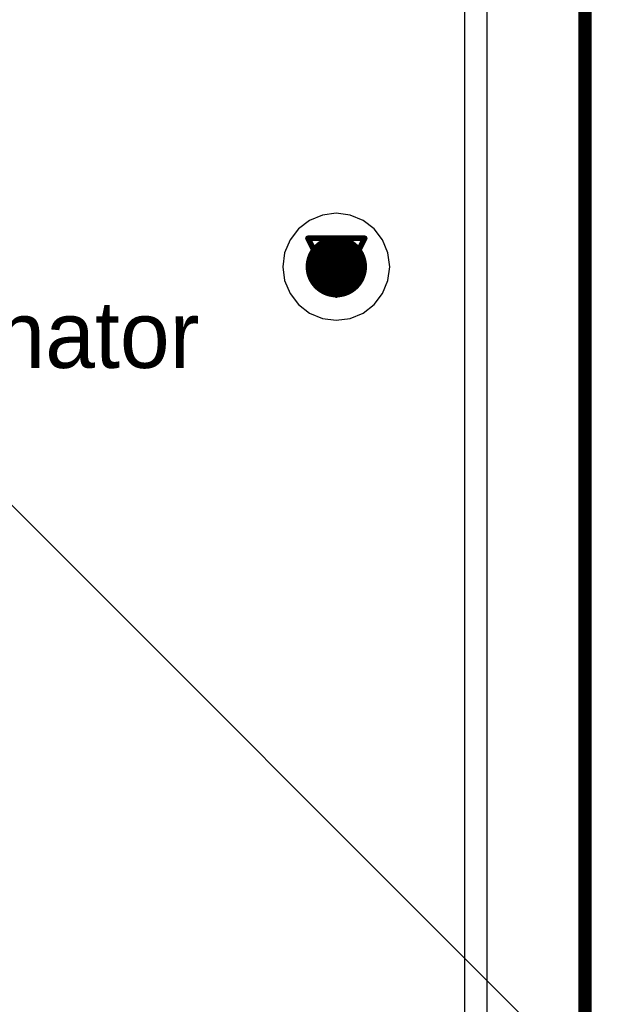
# Model space of a CAD drawing. Header units: millimetres. Extents: x 138 to 555, y 26 to 334.
# Tile 371 of 656: x 196.01 to 201.24, y 272.47 to 281.29. Entities that reach past the tile are written whole.
import ezdxf

# ---------------------------------------------------------------- set-up
doc = ezdxf.new("R2010")
doc.units = ezdxf.units.MM
for name, color, linetype in [('BottomLayer', 5, 'Continuous'), ('DrillDrawing', 1, 'Continuous'), ('Mechanical27', 56, 'Continuous'), ('MidLayer1', 16, 'Continuous'), ('MidLayer2', 76, 'Continuous'), ('MidLayer3', 90, 'Continuous'), ('MidLayer4', 156, 'Continuous'), ('MultiLayer', 9, 'Continuous'), ('TopLayer', 1, 'Continuous'), ('TopOverlay', 2, 'Continuous'), ('ViaHoleLayer', 16, 'Continuous')]:
    doc.layers.add(name, color=color, linetype=linetype)

# ---------------------------------------------------------------- blocks, each defined once
blk = doc.blocks.new('CON_SAMTEC_ERF8_030_070_L_DV_TR_MOD_B2123A_504')
at = {"layer": 'Mechanical27', "const_width": 0.01}
blk.add_lwpolyline([(12, 20), (-70, 20)], dxfattribs=at)
at = {"layer": 'TopOverlay', "const_width": 0.12}
blk.add_lwpolyline([(12, 20), (-70, 20)], dxfattribs=at)

msp = doc.modelspace()

# ---------------------------------------------------------------- linework, layer by layer
at = {"layer": 'BottomLayer', "const_width": 0.275}
msp.add_lwpolyline([(198.7051, 279.0807, 1), (198.9801, 279.0807, 1)], format="xyb", close=True, dxfattribs=at)
at = {"layer": 'DrillDrawing', "const_width": 0.0508}
for points in [[(198.5886, 279.3347), (199.0966, 279.3347)], [(198.5886, 279.3347), (198.8426, 278.8267)], [(198.8426, 278.8267), (199.0966, 279.3347)], [(198.6902, 279.2331), (198.995, 279.2331)], [(198.6902, 279.2331), (198.8426, 278.9283)], [(198.8426, 278.9283), (198.995, 279.2331)]]:
    msp.add_lwpolyline(points, dxfattribs=at)
at = {"layer": 'DrillDrawing', "const_width": 0.0254}
for points in [[(198.5759, 279.3347, 1), (198.6013, 279.3347, 1)], [(198.5759, 279.3347, 1), (198.6013, 279.3347, 1)], [(199.0839, 279.3347, 1), (199.1093, 279.3347, 1)], [(199.0839, 279.3347, 1), (199.1093, 279.3347, 1)], [(198.6775, 279.2331, 1), (198.7029, 279.2331, 1)], [(198.6775, 279.2331, 1), (198.7029, 279.2331, 1)], [(198.9823, 279.2331, 1), (199.0077, 279.2331, 1)], [(198.9823, 279.2331, 1), (199.0077, 279.2331, 1)], [(198.8299, 278.9283, 1), (198.8553, 278.9283, 1)], [(198.8299, 278.9283, 1), (198.8553, 278.9283, 1)], [(198.8299, 278.8267, 1), (198.8553, 278.8267, 1)], [(198.8299, 278.8267, 1), (198.8553, 278.8267, 1)]]:
    msp.add_lwpolyline(points, format="xyb", close=True, dxfattribs=at)
at = {"layer": 'MidLayer1'}
msp.add_line((194.5067, 278.3736), (201.2432, 271.637), dxfattribs=at)
at = {"layer": 'MidLayer1', "const_width": 0.275}
msp.add_lwpolyline([(198.7051, 279.0807, 1), (198.9801, 279.0807, 1)], format="xyb", close=True, dxfattribs=at)
at = {"layer": 'MidLayer2', "const_width": 0.275}
msp.add_lwpolyline([(198.7051, 279.0807, 1), (198.9801, 279.0807, 1)], format="xyb", close=True, dxfattribs=at)
at = {"layer": 'MidLayer3', "const_width": 0.275}
msp.add_lwpolyline([(198.7051, 279.0807, 1), (198.9801, 279.0807, 1)], format="xyb", close=True, dxfattribs=at)
at = {"layer": 'MidLayer4'}
for p, q in [((199.9901, 303.479), (199.9901, 266.7752)), ((200.194, 266.7752), (200.194, 303.479)), ((198.7186, 279.5435), (198.603, 279.4957)), ((198.8426, 279.5598), (198.7186, 279.5435)), ((198.9666, 279.5435), (198.8426, 279.5598)), ((199.0821, 279.4957), (198.9666, 279.5435)), ((198.603, 279.4957), (198.5038, 279.4195)), ((199.1813, 279.4195), (199.0821, 279.4957)), ((198.5038, 279.4195), (198.4277, 279.3203)), ((199.2575, 279.3203), (199.1813, 279.4195)), ((198.4277, 279.3203), (198.3798, 279.2047)), ((199.3053, 279.2047), (199.2575, 279.3203)), ((198.3798, 279.2047), (198.3635, 279.0807)), ((199.3217, 279.0807), (199.3053, 279.2047)), ((198.3635, 279.0807), (198.3798, 278.9567)), ((199.3053, 278.9567), (199.3217, 279.0807)), ((198.3798, 278.9567), (198.4277, 278.8412)), ((199.2575, 278.8412), (199.3053, 278.9567)), ((198.4277, 278.8412), (198.5038, 278.742)), ((199.1813, 278.742), (199.2575, 278.8412)), ((198.5038, 278.742), (198.603, 278.6658)), ((199.0821, 278.6658), (199.1813, 278.742)), ((198.603, 278.6658), (198.7186, 278.618)), ((198.9666, 278.618), (199.0821, 278.6658)), ((198.7186, 278.618), (198.8426, 278.6016)), ((198.8426, 278.6016), (198.9666, 278.618))]:
    msp.add_line(p, q, dxfattribs=at)
at = {"layer": 'MidLayer4', "const_width": 0.275}
msp.add_lwpolyline([(198.7051, 279.0807, 1), (198.9801, 279.0807, 1)], format="xyb", close=True, dxfattribs=at)
at = {"layer": 'MultiLayer', "const_width": 0.275}
msp.add_lwpolyline([(198.7051, 279.0807, 1), (198.9801, 279.0807, 1)], format="xyb", close=True, dxfattribs=at)
at = {"layer": 'TopLayer', "const_width": 0.275}
msp.add_lwpolyline([(198.7051, 279.0807, 1), (198.9801, 279.0807, 1)], format="xyb", close=True, dxfattribs=at)
at = {"layer": 'ViaHoleLayer', "const_width": 0.15}
msp.add_lwpolyline([(198.7676, 279.0807, 1), (198.9176, 279.0807, 1)], format="xyb", close=True, dxfattribs=at)

# ---------------------------------------------------------------- block references
at = {"rotation": 270}
msp.add_blockref('CON_SAMTEC_ERF8_030_070_L_DV_TR_MOD_B2123A_504', (181.0705, 241.2574), dxfattribs=at)

# ---------------------------------------------------------------- texts
at = {"layer": 'Mechanical27'}
msp.add_text('.designator', height=0.599999, dxfattribs=at).set_placement((193.6473, 278.174))

doc.saveas('drawing.dxf')
